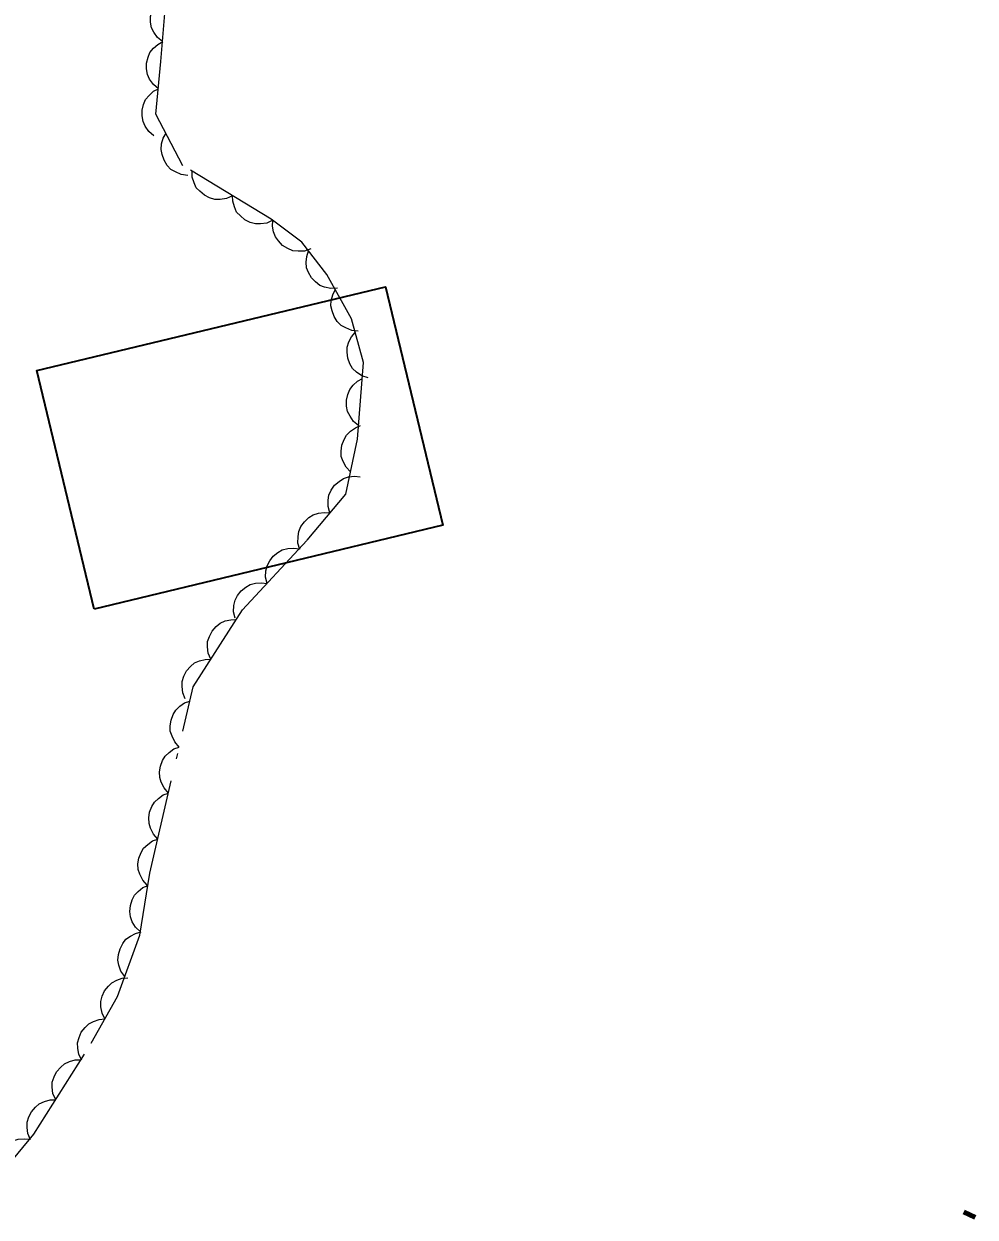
# Model space of a CAD drawing. Extents: x 356765 to 358572, y 5103174 to 5104650.
# Drawn here: x 357756.66 to 357786.84, y 5103904.04 to 5103941.91 of the extents above; entities that cross this region are included whole.
import ezdxf

# ---------------------------------------------------------------- set-up
doc = ezdxf.new("R2010")
doc.units = 0
doc.header["$LTSCALE"] = 0.6
doc.linetypes.add('DOT_DASHED', pattern=[7.7, 5, -1.2, 0.3, -1.2])
for name, color, linetype, lineweight in [('3', 7, 'Continuous', 140), ('31', 7, 'Continuous', 70), ('44', 7, 'Continuous', 25)]:
    doc.layers.add(name, color=color, linetype=linetype, lineweight=lineweight)

msp = doc.modelspace()

# ---------------------------------------------------------------- linework, layer by layer
at = {"layer": '3'}
msp.add_line((357786.48, 5103904.21), (357786.84, 5103904.04), dxfattribs=at)
at = {"layer": '31', "lineweight": 35}
msp.add_lwpolyline([(357758.89, 5103923.34), (357757.07, 5103930.91), (357768.13, 5103933.57), (357769.95, 5103926), (357758.89, 5103923.34)], close=True, dxfattribs=at)
at = {"layer": '44', "linetype": 'DOT_DASHED'}
msp.add_lwpolyline([(357755.19, 5103904.54), (357756.98, 5103906.67), (357758.8, 5103909.56), (357759.63, 5103911.04), (357760.34, 5103912.99), (357760.66, 5103914.96), (357762.03, 5103920.87), (357763.6, 5103923.31), (357765.65, 5103925.52), (357766.87, 5103926.99), (357767.25, 5103928.73), (357767.44, 5103931.16), (357767.05, 5103932.55), (357766.27, 5103933.96), (357765.48, 5103934.98), (357764.51, 5103935.71), (357761.7, 5103937.41), (357760.85, 5103939.05), (357761.01, 5103940.72), (357761.18, 5103942.77)], dxfattribs=at)
at = {"layer": '44'}
for points in [[(357761.06, 5103941.35), (357760.9, 5103941.48), (357760.78, 5103941.65), (357760.71, 5103941.79), (357760.68, 5103941.97), (357760.68, 5103942.15), (357760.73, 5103942.34), (357760.78, 5103942.49), (357760.89, 5103942.63), (357761.03, 5103942.75), (357761.19, 5103942.84)], [(357760.93, 5103939.85), (357760.77, 5103939.99), (357760.65, 5103940.16), (357760.58, 5103940.3), (357760.55, 5103940.48), (357760.55, 5103940.66), (357760.6, 5103940.85), (357760.66, 5103941), (357760.77, 5103941.14), (357760.91, 5103941.26), (357761.07, 5103941.35)], [(357760.78, 5103938.36), (357760.62, 5103938.49), (357760.51, 5103938.66), (357760.44, 5103938.81), (357760.41, 5103938.99), (357760.41, 5103939.17), (357760.46, 5103939.35), (357760.52, 5103939.51), (357760.63, 5103939.64), (357760.77, 5103939.77), (357760.93, 5103939.85)], [(357761.86, 5103937.1), (357761.65, 5103937.13), (357761.47, 5103937.21), (357761.32, 5103937.29), (357761.21, 5103937.42), (357761.11, 5103937.58), (357761.05, 5103937.76), (357761.02, 5103937.92), (357761.03, 5103938.1), (357761.08, 5103938.28), (357761.17, 5103938.44)], [(357763.28, 5103936.45), (357763.09, 5103936.37), (357762.89, 5103936.34), (357762.72, 5103936.34), (357762.55, 5103936.39), (357762.39, 5103936.47), (357762.24, 5103936.6), (357762.13, 5103936.71), (357762.06, 5103936.87), (357762, 5103937.05), (357762, 5103937.23)], [(357764.56, 5103935.68), (357764.37, 5103935.59), (357764.17, 5103935.56), (357764.01, 5103935.56), (357763.84, 5103935.61), (357763.67, 5103935.69), (357763.53, 5103935.82), (357763.41, 5103935.94), (357763.34, 5103936.1), (357763.29, 5103936.28), (357763.28, 5103936.45)], [(357765.76, 5103934.77), (357765.56, 5103934.7), (357765.36, 5103934.7), (357765.19, 5103934.71), (357765.03, 5103934.78), (357764.87, 5103934.88), (357764.74, 5103935.02), (357764.64, 5103935.15), (357764.58, 5103935.31), (357764.55, 5103935.49), (357764.56, 5103935.67)], [(357766.61, 5103933.52), (357766.4, 5103933.51), (357766.2, 5103933.55), (357766.05, 5103933.61), (357765.91, 5103933.72), (357765.79, 5103933.85), (357765.69, 5103934.02), (357765.63, 5103934.17), (357765.62, 5103934.35), (357765.64, 5103934.53), (357765.69, 5103934.71)], [(357767.27, 5103932.16), (357767.06, 5103932.18), (357766.87, 5103932.26), (357766.73, 5103932.34), (357766.6, 5103932.46), (357766.5, 5103932.62), (357766.44, 5103932.8), (357766.4, 5103932.96), (357766.41, 5103933.13), (357766.46, 5103933.31), (357766.54, 5103933.47)], [(357767.58, 5103930.68), (357767.38, 5103930.74), (357767.21, 5103930.86), (357767.09, 5103930.97), (357767, 5103931.12), (357766.94, 5103931.3), (357766.92, 5103931.49), (357766.92, 5103931.65), (357766.97, 5103931.82), (357767.05, 5103931.98), (357767.17, 5103932.12)], [(357767.28, 5103929.16), (357767.12, 5103929.29), (357767.01, 5103929.46), (357766.93, 5103929.61), (357766.9, 5103929.78), (357766.9, 5103929.97), (357766.94, 5103930.15), (357767, 5103930.31), (357767.11, 5103930.44), (357767.24, 5103930.57), (357767.4, 5103930.66)], [(357767.02, 5103927.69), (357766.88, 5103927.84), (357766.79, 5103928.02), (357766.73, 5103928.18), (357766.73, 5103928.35), (357766.75, 5103928.54), (357766.82, 5103928.72), (357766.9, 5103928.86), (357767.02, 5103928.98), (357767.18, 5103929.09), (357767.34, 5103929.16)], [(357766.37, 5103926.39), (357766.31, 5103926.59), (357766.31, 5103926.79), (357766.34, 5103926.95), (357766.41, 5103927.11), (357766.52, 5103927.27), (357766.66, 5103927.39), (357766.8, 5103927.48), (357766.96, 5103927.53), (357767.15, 5103927.56), (357767.33, 5103927.54)], [(357765.41, 5103925.23), (357765.35, 5103925.43), (357765.36, 5103925.64), (357765.38, 5103925.8), (357765.45, 5103925.96), (357765.56, 5103926.11), (357765.7, 5103926.24), (357765.84, 5103926.33), (357766.01, 5103926.38), (357766.19, 5103926.4), (357766.37, 5103926.39)], [(357764.38, 5103924.15), (357764.33, 5103924.35), (357764.34, 5103924.55), (357764.38, 5103924.71), (357764.46, 5103924.87), (357764.57, 5103925.02), (357764.72, 5103925.13), (357764.86, 5103925.22), (357765.03, 5103925.26), (357765.22, 5103925.27), (357765.4, 5103925.25)], [(357763.36, 5103923.05), (357763.31, 5103923.25), (357763.32, 5103923.45), (357763.36, 5103923.62), (357763.44, 5103923.77), (357763.55, 5103923.92), (357763.7, 5103924.03), (357763.84, 5103924.12), (357764.01, 5103924.16), (357764.2, 5103924.17), (357764.38, 5103924.15)], [(357762.59, 5103921.75), (357762.51, 5103921.94), (357762.49, 5103922.14), (357762.49, 5103922.31), (357762.55, 5103922.47), (357762.63, 5103922.64), (357762.76, 5103922.78), (357762.89, 5103922.89), (357763.05, 5103922.96), (357763.23, 5103923), (357763.41, 5103923.01)], [(357761.78, 5103920.49), (357761.7, 5103920.68), (357761.68, 5103920.88), (357761.68, 5103921.04), (357761.74, 5103921.21), (357761.82, 5103921.38), (357761.95, 5103921.52), (357762.07, 5103921.63), (357762.23, 5103921.7), (357762.41, 5103921.74), (357762.59, 5103921.75)], [(357761.59, 5103918.96), (357761.45, 5103919.12), (357761.36, 5103919.3), (357761.3, 5103919.46), (357761.3, 5103919.63), (357761.33, 5103919.81), (357761.4, 5103919.99), (357761.48, 5103920.13), (357761.61, 5103920.26), (357761.76, 5103920.36), (357761.93, 5103920.42)], [(357761.25, 5103917.5), (357761.11, 5103917.66), (357761.02, 5103917.84), (357760.97, 5103917.99), (357760.96, 5103918.17), (357760.99, 5103918.35), (357761.06, 5103918.53), (357761.14, 5103918.67), (357761.27, 5103918.79), (357761.42, 5103918.9), (357761.59, 5103918.96)], [(357760.91, 5103916.04), (357760.77, 5103916.19), (357760.68, 5103916.38), (357760.63, 5103916.53), (357760.62, 5103916.71), (357760.65, 5103916.89), (357760.72, 5103917.07), (357760.8, 5103917.21), (357760.93, 5103917.33), (357761.08, 5103917.44), (357761.25, 5103917.5)], [(357760.57, 5103914.58), (357760.43, 5103914.73), (357760.34, 5103914.92), (357760.29, 5103915.07), (357760.28, 5103915.25), (357760.31, 5103915.43), (357760.38, 5103915.61), (357760.46, 5103915.75), (357760.59, 5103915.87), (357760.74, 5103915.98), (357760.91, 5103916.04)], [(357760.36, 5103913.09), (357760.2, 5103913.24), (357760.1, 5103913.41), (357760.04, 5103913.57), (357760.02, 5103913.74), (357760.04, 5103913.93), (357760.1, 5103914.11), (357760.17, 5103914.26), (357760.29, 5103914.38), (357760.43, 5103914.5), (357760.6, 5103914.57)], [(357759.86, 5103911.68), (357759.74, 5103911.85), (357759.67, 5103912.04), (357759.64, 5103912.2), (357759.66, 5103912.38), (357759.71, 5103912.56), (357759.8, 5103912.72), (357759.9, 5103912.86), (357760.04, 5103912.96), (357760.2, 5103913.04), (357760.38, 5103913.09)], [(357759.23, 5103910.33), (357759.14, 5103910.51), (357759.1, 5103910.71), (357759.1, 5103910.88), (357759.14, 5103911.05), (357759.22, 5103911.22), (357759.34, 5103911.37), (357759.45, 5103911.48), (357759.61, 5103911.56), (357759.78, 5103911.62), (357759.96, 5103911.63)], [(357758.5, 5103909.02), (357758.4, 5103909.2), (357758.37, 5103909.4), (357758.36, 5103909.57), (357758.41, 5103909.74), (357758.48, 5103909.91), (357758.6, 5103910.06), (357758.72, 5103910.17), (357758.87, 5103910.25), (357759.05, 5103910.31), (357759.23, 5103910.33)], [(357757.67, 5103907.76), (357757.58, 5103907.96), (357757.56, 5103908.16), (357757.56, 5103908.32), (357757.62, 5103908.49), (357757.7, 5103908.65), (357757.83, 5103908.8), (357757.95, 5103908.91), (357758.11, 5103908.98), (357758.29, 5103909.03), (357758.47, 5103909.03)], [(357756.87, 5103906.49), (357756.79, 5103906.69), (357756.76, 5103906.89), (357756.76, 5103907.05), (357756.82, 5103907.22), (357756.9, 5103907.38), (357757.03, 5103907.53), (357757.15, 5103907.64), (357757.31, 5103907.71), (357757.49, 5103907.76), (357757.67, 5103907.76)], [(357755.88, 5103905.36), (357755.82, 5103905.56), (357755.83, 5103905.77), (357755.85, 5103905.93), (357755.93, 5103906.09), (357756.03, 5103906.24), (357756.18, 5103906.36), (357756.31, 5103906.46), (357756.48, 5103906.51), (357756.67, 5103906.53), (357756.85, 5103906.51)]]:
    msp.add_lwpolyline(points, dxfattribs=at)

doc.saveas('drawing.dxf')
